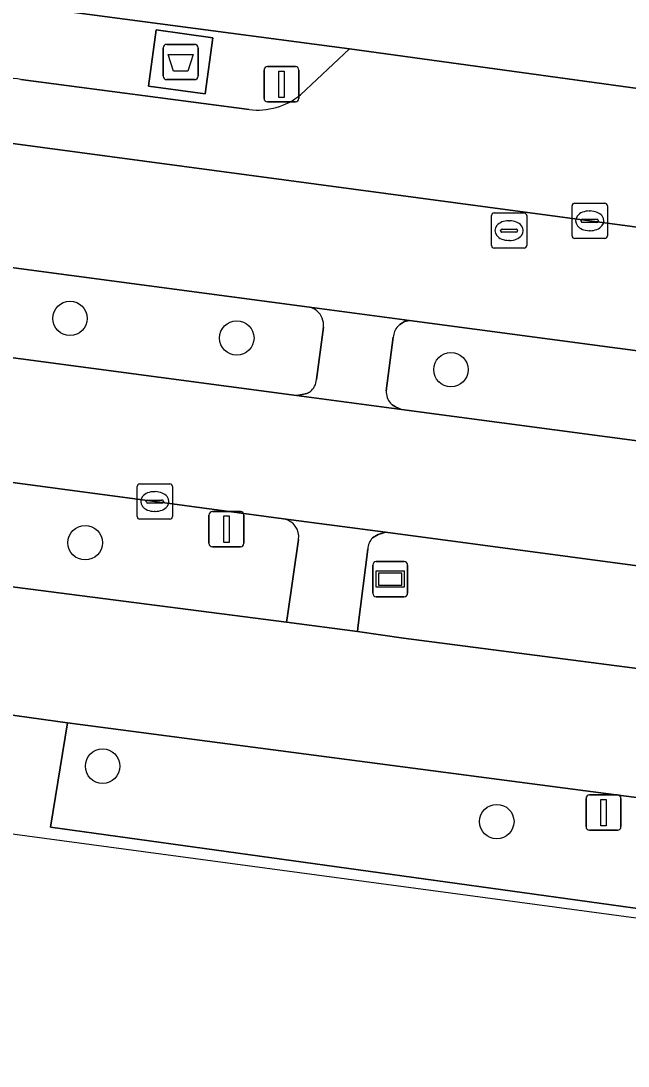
# Model space of a CAD drawing. Extents: x 155887 to 156869, y 383880 to 384678.
# Drawn here: x 156206.8 to 156224.02, y 383954.51 to 383984.16 of the extents above; entities that cross this region are included whole.
import ezdxf

# ---------------------------------------------------------------- set-up
doc = ezdxf.new("R2010")
doc.units = 0
for name, color, linetype in [('IMGEO_Afval_apart_plaats', 7, 'Continuous'), ('IMGEO_Berm_groen', 7, 'Continuous'), ('IMGEO_Boom', 7, 'Continuous'), ('IMGEO_Fietspad_gesloten', 7, 'Continuous'), ('IMGEO_Kolk', 7, 'Continuous'), ('IMGEO_Lichtmast', 7, 'Continuous'), ('IMGEO_Rijbaan_lokaal_gesloten', 7, 'Continuous'), ('IMGEO_Rioolput', 7, 'Continuous'), ('IMGEO_Straatnaambord', 7, 'Continuous'), ('IMGEO_Voetpad_gesloten', 7, 'Continuous'), ('IMGEO_Voetpad_open', 7, 'Continuous')]:
    doc.layers.add(name, color=color, linetype=linetype)

msp = doc.modelspace()

# ---------------------------------------------------------------- linework, layer by layer
at = {"layer": 'IMGEO_Afval_apart_plaats'}
for p, q in [((156210.834, 383982.598), (156210.834, 383983.398)), ((156210.834, 383983.398), (156210.834, 383982.598)), ((156210.934, 383983.498), (156211.724, 383983.498)), ((156211.724, 383983.498), (156210.934, 383983.498)), ((156211.824, 383983.398), (156211.824, 383982.598)), ((156211.824, 383982.598), (156211.824, 383983.398)), ((156211.724, 383982.498), (156210.934, 383982.498)), ((156210.934, 383982.498), (156211.724, 383982.498))]:
    msp.add_line(p, q, dxfattribs=at)
msp.add_lwpolyline([(156210.977, 383983.212), (156211.681, 383983.212), (156211.532, 383982.742), (156211.126, 383982.742), (156210.977, 383983.212)], dxfattribs=at)
for centre, start, end in [((156210.934, 383983.398), 90, 180), ((156210.934, 383983.398), 90, 180), ((156211.724, 383983.398), 0, 90), ((156211.724, 383983.398), 360, 90), ((156210.934, 383982.598), 180, 270), ((156210.934, 383982.598), 180, 270), ((156211.724, 383982.598), 270, 0), ((156211.724, 383982.598), 270, 0)]:
    msp.add_arc(centre, 0.1, start, end, dxfattribs=at)
at = {"layer": 'IMGEO_Berm_groen'}
for points in [[(156214.733, 383982.064), (156216.122, 383983.374), (156204.869, 383984.866)], [(156206.8, 383982.506), (156213.272, 383981.646)], [(156214.982, 383976.045), (156172.275, 383981.728)], [(156168.382, 383979.685), (156171.96, 383979.209), (156214.618, 383973.538), (156214.726, 383973.558), (156214.908, 383973.591), (156215.002, 383973.643)], [(156167.46, 383975.684), (156167.213, 383973.639), (156168.379, 383973.483), (156181.127, 383971.57), (156195.81, 383969.576), (156205.15, 383968.287), (156214.331, 383967.108), (156214.358, 383967.289), (156214.676, 383969.451)], [(156217.818, 383975.667), (156217.683, 383975.632), (156217.618, 383975.599), (156217.547, 383975.547), (156217.488, 383975.497)], [(156356.133, 383957.261), (156217.818, 383975.667)], [(156215.184, 383973.992), (156215.38, 383975.472)], [(156217.362, 383975.188), (156217.161, 383973.667)], [(156217.278, 383973.317), (156217.332, 383973.269), (156217.42, 383973.215), (156217.591, 383973.143), (156355.813, 383954.767)], [(156214.252, 383970.042), (156210.599, 383970.53), (156191.265, 383973.109)], [(156274.463, 383962.028), (156254.172, 383964.712), (156232.85, 383967.556), (156217.144, 383969.655), (156217.083, 383969.641), (156216.937, 383969.596), (156216.776, 383969.501)], [(156216.639, 383969.177), (156216.369, 383967.018), (156216.347, 383966.84), (156217.655, 383966.653), (156226.69, 383965.478), (156236.368, 383964.123), (156243.285, 383963.219), (156254.921, 383961.665), (156268.441, 383959.872), (156287.382, 383957.354), (156307.823, 383954.602), (156323.65, 383952.522), (156338.567, 383950.525), (156350.172, 383948.959), (156353.825, 383948.5), (156355.356, 383948.3), (156355.61, 383950.323)]]:
    msp.add_lwpolyline(points, dxfattribs=at)
for points in [[(156210.419, 383982.308), (156210.634, 383983.907), (156212.239, 383983.68), (156212.027, 383982.095)], [(156208.117, 383964.255), (156207.642, 383961.291), (156238.216, 383957.053), (156238.656, 383960.244)]]:
    msp.add_lwpolyline(points, close=True, dxfattribs=at)
for centre, radius, start, end in [((156206.605, 383981.571), 0.955, 78.2362, 125.8703), ((156213.493, 383983.635), 2.001, 263.6512, 308.2811), ((156214.848, 383975.508), 0.553, 51.4874, 76.036), ((156214.861, 383975.537), 0.523, 352.8941, 50.5822), ((156217.857, 383975.167), 0.495, 138.1186, 177.5134), ((156214.687, 383974.029), 0.499, 309.2155, 355.7014), ((156217.661, 383973.639), 0.5, 176.8479, 220.1202), ((156214.155, 383969.525), 0.526, 351.9056, 79.4079), ((156217.135, 383969.158), 0.496, 136.3093, 177.8496)]:
    msp.add_arc(centre, radius, start, end, dxfattribs=at)
at = {"layer": 'IMGEO_Boom'}
for centre in [(156208.192, 383975.724), (156212.922, 383975.168), (156218.996, 383974.27), (156208.623, 383969.36), (156209.117, 383963.021), (156220.296, 383961.448)]:
    msp.add_circle(centre, 0.489, dxfattribs=at)
at = {"layer": 'IMGEO_Fietspad_gesloten'}
for points in [[(155999.999, 383982.479), (156007.368, 383981.948), (156043.196, 383979.49), (156063.551, 383978.032), (156063.701, 383978.021), (156080.999, 383976.786), (156083.218, 383976.676), (156117.466, 383974.235), (156135.801, 383972.878), (156146.034, 383972.135), (156156.701, 383971.197), (156159.669, 383970.806), (156163.078, 383970.357), (156166.589, 383969.895), (156190.171, 383966.75), (156208.117, 383964.255), (156238.656, 383960.244)], [(156226.69, 383965.478), (156217.655, 383966.653), (156216.347, 383966.84), (156214.331, 383967.108), (156205.15, 383968.287), (156195.81, 383969.576), (156181.127, 383971.57), (156168.379, 383973.483), (156167.213, 383973.639), (156164.783, 383973.978), (156159.206, 383974.664), (156157.282, 383974.909), (156155.148, 383974.979), (156151.926, 383975.261), (156148.261, 383975.595), (156098.01, 383979.122)]]:
    msp.add_lwpolyline(points, dxfattribs=at)
at = {"layer": 'IMGEO_Kolk'}
for p, q in [((156222.431, 383978.066), (156222.431, 383978.918)), ((156222.506, 383978.992), (156223.358, 383978.992)), ((156223.432, 383978.918), (156223.432, 383978.066)), ((156222.919, 383978.772), (156222.944, 383978.772)), ((156222.69, 383978.486), (156222.69, 383978.498)), ((156223.128, 383978.449), (156222.73, 383978.449)), ((156222.733, 383978.535), (156223.131, 383978.535)), ((156223.174, 383978.498), (156223.174, 383978.486)), ((156222.942, 383978.212), (156222.917, 383978.212)), ((156223.358, 383977.992), (156222.506, 383977.992)), ((156210.097, 383970.103), (156210.097, 383970.955)), ((156210.172, 383971.029), (156211.024, 383971.029)), ((156211.098, 383970.955), (156211.098, 383970.103)), ((156210.585, 383970.809), (156210.61, 383970.809)), ((156210.356, 383970.523), (156210.356, 383970.535)), ((156210.794, 383970.486), (156210.396, 383970.486)), ((156210.399, 383970.572), (156210.797, 383970.572)), ((156210.84, 383970.535), (156210.84, 383970.523)), ((156211.024, 383970.029), (156210.172, 383970.029)), ((156210.608, 383970.249), (156210.583, 383970.249))]:
    msp.add_line(p, q, dxfattribs=at)
for points in [[(156222.431, 383978.066), (156222.431, 383978.918)], [(156222.506, 383978.992), (156223.358, 383978.992)], [(156223.432, 383978.918), (156223.432, 383978.066)], [(156223.358, 383977.992), (156222.506, 383977.992)], [(156210.097, 383970.103), (156210.097, 383970.955)], [(156210.172, 383971.029), (156211.024, 383971.029)], [(156211.098, 383970.955), (156211.098, 383970.103)], [(156211.024, 383970.029), (156210.172, 383970.029)]]:
    msp.add_lwpolyline(points, dxfattribs=at)
for centre, radius, start, end in [((156222.508, 383978.916), 0.0765, 91.552, 178.448), ((156222.508, 383978.916), 0.0765, 91.552, 178.448), ((156223.356, 383978.916), 0.0765, 1.552, 88.448), ((156223.356, 383978.916), 0.0765, 1.552, 88.448), ((156222.73, 383978.495), 0.0403, 85.8775, 175.7526), ((156222.727, 383978.485), 0.0366, 178.938, 274.7102), ((156223.131, 383978.492), 0.043, 264.8664, 352.4533), ((156223.135, 383978.497), 0.0386, 1.7309, 96.639), ((156222.508, 383978.068), 0.0765, 181.552, 268.448), ((156222.508, 383978.068), 0.0765, 181.552, 268.448), ((156223.356, 383978.068), 0.0765, 271.552, 358.448), ((156223.356, 383978.068), 0.0765, 271.552, 358.448), ((156210.174, 383970.953), 0.0765, 91.552, 178.448), ((156210.174, 383970.953), 0.0765, 91.552, 178.448), ((156211.022, 383970.953), 0.0765, 1.552, 88.448), ((156211.022, 383970.953), 0.0765, 1.552, 88.448), ((156210.396, 383970.532), 0.0403, 85.8775, 175.7526), ((156210.393, 383970.522), 0.0366, 178.938, 274.7102), ((156210.797, 383970.529), 0.043, 264.8664, 352.4533), ((156210.801, 383970.534), 0.0386, 1.7309, 96.639), ((156210.174, 383970.105), 0.0765, 181.552, 268.448), ((156210.174, 383970.105), 0.0765, 181.552, 268.448), ((156211.022, 383970.105), 0.0765, 271.552, 358.448), ((156211.022, 383970.105), 0.0765, 271.552, 358.448)]:
    msp.add_arc(centre, radius, start, end, dxfattribs=at)
for centre, major_axis, ratio, start_param, end_param in [((156222.918, 383978.492), (-0.387, 0.002), 0.722429, 4.712389, 7.853982), ((156222.943, 383978.492), (-0.39, 0.002), 0.717154, 1.570796, 4.712389), ((156210.584, 383970.529), (-0.387, 0.002), 0.722429, 4.712389, 7.853982), ((156210.609, 383970.529), (-0.39, 0.002), 0.717154, 1.570796, 4.712389)]:
    msp.add_ellipse(centre, major_axis=major_axis, ratio=ratio, start_param=start_param, end_param=end_param, dxfattribs=at)
at = {"layer": 'IMGEO_Lichtmast'}
for p, q in [((156213.695, 383981.967), (156213.695, 383982.767)), ((156213.695, 383982.767), (156213.695, 383981.967)), ((156213.795, 383982.867), (156214.585, 383982.867)), ((156214.585, 383982.867), (156213.795, 383982.867)), ((156214.685, 383982.767), (156214.685, 383981.967)), ((156214.685, 383981.967), (156214.685, 383982.767)), ((156214.585, 383981.867), (156213.795, 383981.867)), ((156213.795, 383981.867), (156214.585, 383981.867)), ((156212.134, 383969.344), (156212.134, 383970.144)), ((156212.134, 383970.144), (156212.134, 383969.344)), ((156212.234, 383970.244), (156213.024, 383970.244)), ((156213.024, 383970.244), (156212.234, 383970.244)), ((156213.124, 383970.144), (156213.124, 383969.344)), ((156213.124, 383969.344), (156213.124, 383970.144)), ((156213.024, 383969.244), (156212.234, 383969.244)), ((156212.234, 383969.244), (156213.024, 383969.244)), ((156222.828, 383961.305), (156222.828, 383962.105)), ((156222.828, 383962.105), (156222.828, 383961.305)), ((156222.928, 383962.205), (156223.718, 383962.205)), ((156223.718, 383962.205), (156222.928, 383962.205)), ((156223.818, 383962.105), (156223.818, 383961.305)), ((156223.818, 383961.305), (156223.818, 383962.105)), ((156223.718, 383961.205), (156222.928, 383961.205)), ((156222.928, 383961.205), (156223.718, 383961.205))]:
    msp.add_line(p, q, dxfattribs=at)
for points in [[(156214.115, 383982.742), (156214.265, 383982.742), (156214.265, 383981.992), (156214.115, 383981.992), (156214.115, 383982.742)], [(156212.554, 383970.119), (156212.704, 383970.119), (156212.704, 383969.369), (156212.554, 383969.369), (156212.554, 383970.119)], [(156223.248, 383962.08), (156223.398, 383962.08), (156223.398, 383961.33), (156223.248, 383961.33), (156223.248, 383962.08)]]:
    msp.add_lwpolyline(points, dxfattribs=at)
for centre, start, end in [((156213.795, 383982.767), 90, 180), ((156213.795, 383982.767), 90, 180), ((156214.585, 383982.767), 0, 90), ((156214.585, 383982.767), 360, 90), ((156213.795, 383981.967), 180, 270), ((156213.795, 383981.967), 180, 270), ((156214.585, 383981.967), 270, 0), ((156214.585, 383981.967), 270, 0), ((156212.234, 383970.144), 90, 180), ((156212.234, 383970.144), 90, 180), ((156213.024, 383970.144), 0, 90), ((156213.024, 383970.144), 360, 90), ((156212.234, 383969.344), 180, 270), ((156212.234, 383969.344), 180, 270), ((156213.024, 383969.344), 270, 0), ((156213.024, 383969.344), 270, 0), ((156222.928, 383962.105), 90, 180), ((156222.928, 383962.105), 90, 180), ((156223.718, 383962.105), 0, 90), ((156223.718, 383962.105), 360, 90), ((156222.928, 383961.305), 180, 270), ((156222.928, 383961.305), 180, 270), ((156223.718, 383961.305), 270, 0), ((156223.718, 383961.305), 270, 0)]:
    msp.add_arc(centre, 0.1, start, end, dxfattribs=at)
at = {"layer": 'IMGEO_Rijbaan_lokaal_gesloten'}
for points in [[(156175.565, 383984.795), (156173.031, 383985.113), (156172.726, 383985.155), (156172.275, 383981.728), (156214.982, 383976.045), (156217.818, 383975.667), (156356.133, 383957.261), (156356.764, 383961.483), (156355.349, 383961.514)], [(156344.123, 383962.401), (156335.942, 383963.466), (156238.632, 383976.41), (156227.719, 383977.85), (156227.594, 383977.866), (156222.932, 383978.491), (156203.592, 383981.082), (156196.256, 383982.063), (156175.565, 383984.795)], [(156171.96, 383979.209), (156171.459, 383975.77), (156171.984, 383975.692), (156191.265, 383973.109), (156210.599, 383970.53), (156214.252, 383970.042), (156217.144, 383969.655), (156232.85, 383967.556), (156254.172, 383964.712), (156274.463, 383962.028), (156295.746, 383959.197), (156318.075, 383956.25), (156339.376, 383953.436), (156343.573, 383952.873)], [(156352.104, 383951.496), (156353.236, 383951.3), (156355.198, 383950.89), (156355.813, 383954.767), (156217.591, 383973.143), (156214.618, 383973.538), (156171.96, 383979.209)]]:
    msp.add_lwpolyline(points, dxfattribs=at)
at = {"layer": 'IMGEO_Rioolput'}
for p, q in [((156220.145, 383977.79), (156220.145, 383978.642)), ((156220.22, 383978.716), (156221.072, 383978.716)), ((156221.146, 383978.642), (156221.146, 383977.79)), ((156220.633, 383978.496), (156220.658, 383978.496)), ((156220.404, 383978.21), (156220.404, 383978.222)), ((156220.842, 383978.173), (156220.444, 383978.173)), ((156220.447, 383978.259), (156220.845, 383978.259)), ((156220.888, 383978.222), (156220.888, 383978.21)), ((156221.072, 383977.716), (156220.22, 383977.716)), ((156220.656, 383977.936), (156220.631, 383977.936))]:
    msp.add_line(p, q, dxfattribs=at)
for points in [[(156220.145, 383977.79), (156220.145, 383978.642)], [(156220.22, 383978.716), (156221.072, 383978.716)], [(156221.146, 383978.642), (156221.146, 383977.79)], [(156221.072, 383977.716), (156220.22, 383977.716)]]:
    msp.add_lwpolyline(points, dxfattribs=at)
for centre, radius, start, end in [((156220.222, 383978.64), 0.0765, 91.552, 178.448), ((156220.222, 383978.64), 0.0765, 91.552, 178.448), ((156221.07, 383978.64), 0.0765, 1.552, 88.448), ((156221.07, 383978.64), 0.0765, 1.552, 88.448), ((156220.444, 383978.219), 0.0403, 85.8775, 175.7526), ((156220.441, 383978.209), 0.0366, 178.938, 274.7102), ((156220.845, 383978.216), 0.043, 264.8664, 352.4533), ((156220.849, 383978.221), 0.0386, 1.7309, 96.639), ((156220.222, 383977.792), 0.0765, 181.552, 268.448), ((156220.222, 383977.792), 0.0765, 181.552, 268.448), ((156221.07, 383977.792), 0.0765, 271.552, 358.448), ((156221.07, 383977.792), 0.0765, 271.552, 358.448)]:
    msp.add_arc(centre, radius, start, end, dxfattribs=at)
for centre, major_axis, ratio, start_param, end_param in [((156220.632, 383978.216), (-0.387, 0.002), 0.722429, 4.712389, 7.853982), ((156220.657, 383978.216), (-0.39, 0.002), 0.717154, 1.570796, 4.712389)]:
    msp.add_ellipse(centre, major_axis=major_axis, ratio=ratio, start_param=start_param, end_param=end_param, dxfattribs=at)
at = {"layer": 'IMGEO_Straatnaambord'}
for p, q in [((156216.878, 383968.827), (156217.668, 383968.827)), ((156217.668, 383968.827), (156216.878, 383968.827)), ((156216.778, 383967.927), (156216.778, 383968.727)), ((156216.778, 383968.727), (156216.778, 383967.927)), ((156217.768, 383968.727), (156217.768, 383967.927)), ((156217.768, 383967.927), (156217.768, 383968.727)), ((156217.668, 383967.827), (156216.878, 383967.827)), ((156216.878, 383967.827), (156217.668, 383967.827))]:
    msp.add_line(p, q, dxfattribs=at)
for points in [[(156216.879, 383968.559), (156217.667, 383968.559), (156217.667, 383968.095), (156216.879, 383968.095), (156216.879, 383968.559)], [(156216.944, 383968.494), (156216.944, 383968.16), (156217.602, 383968.16), (156217.602, 383968.494), (156216.944, 383968.494)]]:
    msp.add_lwpolyline(points, dxfattribs=at)
for centre, start, end in [((156216.878, 383968.727), 90, 180), ((156216.878, 383968.727), 90, 180), ((156217.668, 383968.727), 0, 90), ((156217.668, 383968.727), 360, 90), ((156216.878, 383967.927), 180, 270), ((156216.878, 383967.927), 180, 270), ((156217.668, 383967.927), 270, 0), ((156217.668, 383967.927), 270, 0)]:
    msp.add_arc(centre, 0.1, start, end, dxfattribs=at)
at = {"layer": 'IMGEO_Voetpad_gesloten'}
for points in [[(156212.239, 383983.68), (156210.634, 383983.907), (156210.419, 383982.308), (156212.027, 383982.095)], [(156368.406, 383939.305), (156368.496, 383939.997), (156356.707, 383941.582), (156354.682, 383941.881), (156329.119, 383945.201), (156329.476, 383948.136), (156311.179, 383950.607), (156310.829, 383947.586), (156281.131, 383951.374), (156256.443, 383954.67), (156256.907, 383957.756), (156238.656, 383960.244), (156238.216, 383957.053), (156207.642, 383961.291), (156208.117, 383964.255), (156190.171, 383966.75), (156189.738, 383963.829), (156166.505, 383966.946), (156166.241, 383967.474), (156166.589, 383969.895), (156163.078, 383970.357), (156162.591, 383967.021)]]:
    msp.add_lwpolyline(points, close=True, dxfattribs=at)
at = {"layer": 'IMGEO_Voetpad_open'}
for points in [[(156166.095, 383990.065), (156166.724, 383989.953), (156169.217, 383989.622), (156204.869, 383984.866), (156216.122, 383983.374), (156225.119, 383982.137), (156294.493, 383972.889), (156351.373, 383965.739), (156357.724, 383964.959), (156359.692, 383964.717), (156367.617, 383963.736)], [(156225.981, 383979.29), (156225.119, 383982.137), (156216.122, 383983.374), (156214.733, 383982.064)], [(156213.272, 383981.646), (156206.8, 383982.506)], [(156203.592, 383981.082), (156222.932, 383978.491), (156227.594, 383977.866)], [(156217.488, 383975.497), (156217.547, 383975.547), (156217.618, 383975.599), (156217.683, 383975.632), (156217.818, 383975.667), (156214.982, 383976.045)], [(156215.38, 383975.472), (156215.184, 383973.992)], [(156217.161, 383973.667), (156217.362, 383975.188)], [(156215.002, 383973.643), (156214.908, 383973.591), (156214.726, 383973.558), (156214.618, 383973.538), (156217.591, 383973.143), (156217.42, 383973.215), (156217.332, 383973.269), (156217.278, 383973.317)], [(156216.776, 383969.501), (156216.937, 383969.596), (156217.083, 383969.641), (156217.144, 383969.655), (156214.252, 383970.042)], [(156214.676, 383969.451), (156214.358, 383967.289), (156214.331, 383967.108), (156216.347, 383966.84), (156216.369, 383967.018), (156216.639, 383969.177)]]:
    msp.add_lwpolyline(points, dxfattribs=at)
for centre, radius, start, end in [((156206.605, 383981.571), 0.955, 78.2362, 125.8703), ((156213.493, 383983.635), 2.001, 263.6512, 308.2811), ((156214.848, 383975.508), 0.553, 51.4874, 76.036), ((156214.861, 383975.537), 0.523, 352.8941, 50.5822), ((156217.857, 383975.167), 0.495, 138.1186, 177.5134), ((156214.687, 383974.029), 0.499, 309.2155, 355.7014), ((156217.661, 383973.639), 0.5, 176.8479, 220.1202), ((156214.155, 383969.525), 0.526, 351.9056, 79.4079), ((156217.135, 383969.158), 0.496, 136.3093, 177.8496)]:
    msp.add_arc(centre, radius, start, end, dxfattribs=at)

doc.saveas('drawing.dxf')
